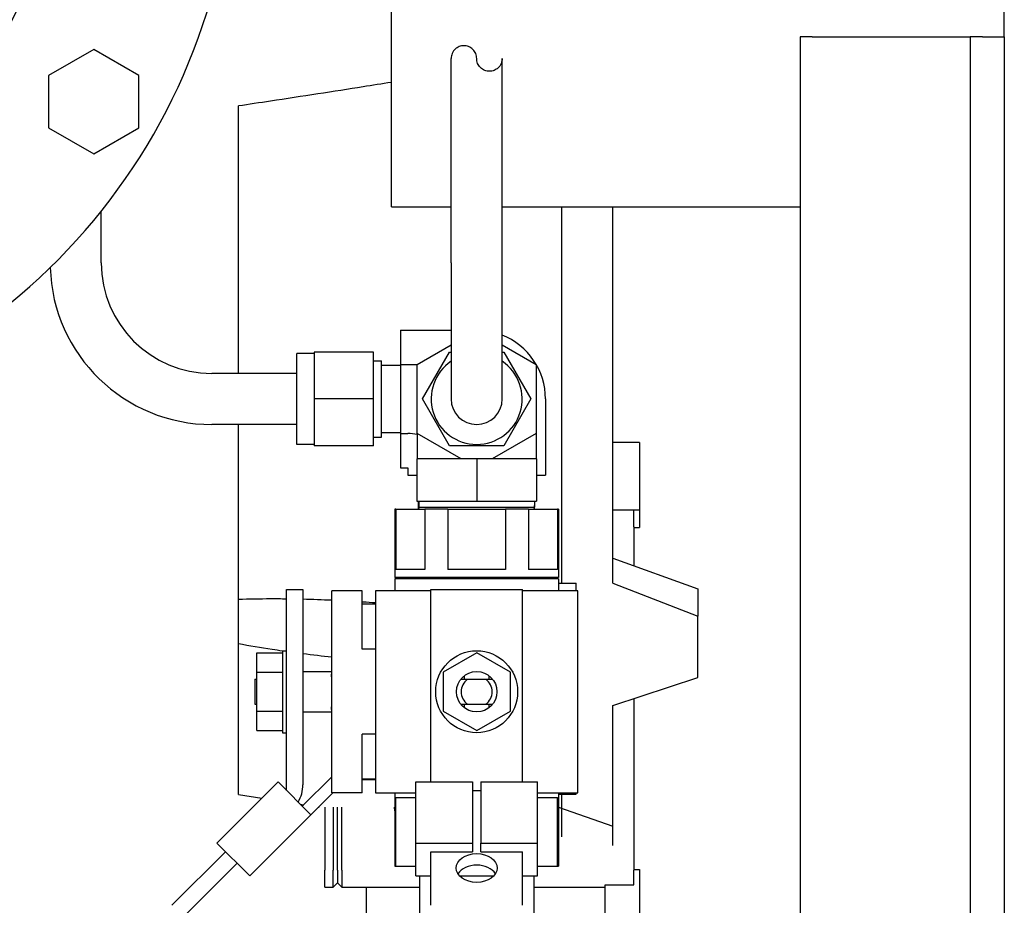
# Model space of a CAD drawing. Header units: inches. Extents: x 24 to 1128, y -69 to 748.
# Tile 257 of 656: x 382.96 to 390.19, y 187.98 to 194.48. Entities that reach past the tile are written whole.
import ezdxf

# ---------------------------------------------------------------- set-up
doc = ezdxf.new("R2010")
doc.units = ezdxf.units.IN
doc.header["$LTSCALE"] = 32
doc.header["$MEASUREMENT"] = 0
doc.layers.add('Visible (ANSI)', color=7, linetype='Continuous', lineweight=30)

msp = doc.modelspace()

# ---------------------------------------------------------------- linework, layer by layer
at = {"layer": 'Visible (ANSI)'}
for p, q in [((385.69063, 193.10867), (385.69063, 194.60867)), ((390.19063, 194.35867), (390.19063, 194.60867)), ((388.69063, 194.35867), (388.69063, 181.85867)), ((388.78063, 194.35867), (388.69063, 194.35867)), ((388.78063, 194.35867), (389.75063, 194.35867)), ((389.75063, 194.35867), (389.94063, 194.35867)), ((389.94063, 194.35867), (389.94063, 181.85867)), ((390.03063, 194.35867), (389.94063, 194.35867)), ((390.03063, 194.35867), (390.19063, 194.35867)), ((390.19063, 194.35867), (390.19063, 181.85867)), ((383.50369, 194.26532), (383.17169, 194.07364)), ((383.83569, 194.07364), (383.50369, 194.26532)), ((386.12813, 192.69867), (386.12813, 194.19867)), ((386.50313, 192.69867), (386.50313, 194.19867)), ((383.17169, 194.07364), (383.17169, 193.69028)), ((383.83569, 193.69028), (383.83569, 194.07364)), ((384.56563, 191.88617), (384.56563, 193.85033)), ((383.17169, 193.69028), (383.50369, 193.4986)), ((383.50369, 193.4986), (383.83569, 193.69028)), ((383.55829, 192.69867), (383.55829, 193.07719)), ((385.69063, 193.10867), (386.12813, 193.10867)), ((386.50313, 193.10867), (388.69063, 193.10867)), ((386.94063, 190.34667), (386.94063, 193.10867)), ((387.31563, 190.3452), (387.31563, 193.10867)), ((386.12813, 192.69867), (386.12813, 191.69867)), ((386.50313, 191.69867), (386.50313, 192.69867)), ((385.75564, 192.20385), (385.75564, 191.95126)), ((385.75564, 192.20385), (386.12813, 192.20385)), ((385.87813, 191.95126), (386.12813, 192.0956)), ((386.50313, 192.0956), (386.75313, 191.95126)), ((384.99579, 191.36467), (384.99579, 192.03267)), ((385.12178, 192.03267), (384.99579, 192.03267)), ((385.55879, 192.04267), (385.12178, 192.04267)), ((385.12178, 192.04267), (385.12178, 191.69867)), ((385.55879, 191.69867), (385.55879, 192.04267)), ((385.91842, 191.69867), (386.11702, 192.04267)), ((386.11702, 192.04267), (386.12813, 192.04267)), ((386.50313, 192.04267), (386.51424, 192.04267)), ((386.51424, 192.04267), (386.71285, 191.69867)), ((385.55879, 191.97927), (385.61784, 191.97927)), ((385.61784, 191.41807), (385.61784, 191.97927)), ((385.61784, 191.94617), (385.75564, 191.94617)), ((385.75564, 191.95126), (385.87813, 191.95126)), ((385.75564, 191.95126), (385.75564, 191.44608)), ((385.87813, 191.44608), (385.87813, 191.95126)), ((386.75313, 191.95126), (386.75313, 191.44608)), ((384.99579, 191.88617), (384.37079, 191.88617)), ((385.55879, 191.69867), (385.12178, 191.69867)), ((385.12178, 191.69867), (385.12178, 191.35467)), ((385.55879, 191.35467), (385.55879, 191.69867)), ((386.11702, 191.35467), (385.91842, 191.69867)), ((386.71285, 191.69867), (386.51424, 191.35467)), ((386.82098, 191.69854), (386.82098, 191.13867)), ((384.99579, 191.51117), (384.37079, 191.51117)), ((384.56563, 190.228), (384.56563, 191.51117)), ((385.55879, 191.41807), (385.61784, 191.41807)), ((385.61784, 191.45117), (385.75564, 191.45117)), ((385.75564, 191.44608), (385.80969, 191.44608)), ((385.75564, 191.44608), (385.75564, 191.19349)), ((385.87813, 191.44608), (385.87813, 191.25867)), ((386.20274, 191.25867), (385.87813, 191.44608)), ((386.75313, 191.44608), (386.42853, 191.25867)), ((386.75313, 191.44608), (386.75313, 191.25867)), ((385.12178, 191.36467), (384.99579, 191.36467)), ((385.55879, 191.35467), (385.12178, 191.35467)), ((386.51424, 191.35467), (386.11702, 191.35467)), ((387.51038, 191.37867), (387.31563, 191.37867)), ((387.51038, 191.37867), (387.51038, 190.88367)), ((385.75564, 191.19349), (385.80969, 191.19349)), ((385.81048, 191.1927), (385.81048, 191.13867)), ((386.31563, 191.25867), (385.87563, 191.25867)), ((385.87563, 191.25867), (385.87563, 190.94867)), ((386.31563, 191.25867), (386.31563, 190.94867)), ((386.75563, 191.25867), (386.31563, 191.25867)), ((386.75563, 191.25867), (386.75563, 190.94867)), ((385.81048, 191.13867), (385.87563, 191.13867)), ((386.75563, 191.13867), (386.82098, 191.13867)), ((385.87563, 190.94867), (386.31563, 190.94867)), ((385.88955, 190.88867), (385.88767, 190.94867)), ((385.89172, 190.94867), (385.89172, 190.90485)), ((385.89172, 190.90485), (386.73955, 190.90485)), ((385.89222, 190.88867), (385.89172, 190.90485)), ((386.31563, 190.94867), (386.75563, 190.94867)), ((386.73904, 190.88867), (386.73955, 190.90485)), ((386.73955, 190.94867), (386.73955, 190.90485)), ((386.74131, 190.88867), (386.74319, 190.94867)), ((386.74151, 190.88867), (386.74339, 190.94867)), ((385.72267, 190.88867), (385.71463, 190.88867)), ((385.71463, 190.88867), (385.71463, 190.38667)), ((385.72267, 190.88867), (385.72267, 190.44667)), ((385.72267, 190.88867), (385.93432, 190.88867)), ((386.10399, 190.88867), (385.93432, 190.88867)), ((385.93432, 190.88867), (385.93432, 190.44667)), ((386.10399, 190.88867), (386.10399, 190.44667)), ((386.10399, 190.88867), (386.52728, 190.88867)), ((386.69695, 190.88867), (386.52728, 190.88867)), ((386.52728, 190.88867), (386.52728, 190.44667)), ((386.69695, 190.88867), (386.69695, 190.44667)), ((386.69695, 190.88867), (386.9086, 190.88867)), ((386.91663, 190.88867), (386.9086, 190.88867)), ((386.9086, 190.88867), (386.9086, 190.44667)), ((386.91663, 190.88867), (386.91663, 190.38667)), ((387.31563, 190.88367), (387.47038, 190.88367)), ((387.47038, 190.88367), (387.51038, 190.88367)), ((387.47038, 190.75867), (387.47038, 190.88367)), ((387.51038, 190.88367), (387.51038, 190.75367)), ((387.47038, 190.75867), (387.47038, 190.47317)), ((387.47038, 190.75367), (387.51038, 190.75367)), ((387.31563, 190.52849), (387.94063, 190.30504)), ((387.31563, 190.52849), (387.94063, 190.30505)), ((385.93432, 190.44667), (385.72267, 190.44667)), ((386.52728, 190.44667), (386.10399, 190.44667)), ((386.9086, 190.44667), (386.69695, 190.44667)), ((386.91663, 190.38667), (385.71463, 190.38667)), ((386.91663, 190.37667), (385.71463, 190.37667)), ((385.71463, 190.37667), (385.71463, 190.29067)), ((385.72063, 190.38667), (385.72063, 190.37667)), ((386.91063, 190.38667), (386.91063, 190.37667)), ((386.91663, 190.37667), (386.91663, 190.29067)), ((386.91663, 190.34667), (387.04663, 190.34667)), ((387.04663, 190.29067), (387.04663, 190.34667)), ((387.31563, 190.3452), (387.94063, 190.10402)), ((384.92003, 188.82321), (384.92003, 190.29867)), ((384.92003, 190.29867), (385.03963, 190.29867)), ((385.03963, 190.29867), (385.03963, 188.86626)), ((385.25163, 188.80667), (385.25163, 190.29067)), ((385.47363, 190.29067), (385.25163, 190.29067)), ((385.47363, 189.86067), (385.47363, 190.29067)), ((385.97813, 190.29067), (385.57363, 190.29067)), ((385.57363, 190.29067), (385.57363, 188.80667)), ((385.97813, 190.29867), (386.65313, 190.29867)), ((385.97813, 188.88664), (385.97813, 190.29867)), ((386.65313, 188.88664), (386.65313, 190.29867)), ((387.05763, 190.29067), (386.65313, 190.29067)), ((387.05763, 188.80667), (387.05763, 190.29067)), ((387.94063, 190.30505), (387.94063, 190.30504)), ((387.94063, 190.30504), (387.94063, 190.20453)), ((384.56563, 189.90018), (384.56563, 190.228)), ((385.57363, 190.19167), (385.47363, 190.19167)), ((387.94063, 190.20453), (387.94063, 190.10402)), ((387.94063, 189.65377), (387.94063, 190.10402)), ((384.56563, 188.79492), (384.56563, 189.90018)), ((384.70153, 189.83417), (384.88903, 189.83417)), ((384.70153, 189.69142), (384.70153, 189.83417)), ((384.88903, 189.84967), (384.88903, 189.24767)), ((384.88903, 189.84967), (384.92003, 189.84967)), ((385.57363, 189.86067), (385.47363, 189.86067)), ((386.31563, 189.83417), (386.06838, 189.69142)), ((386.56288, 189.69142), (386.31563, 189.83417)), ((384.70153, 189.69142), (384.88903, 189.69142)), ((384.70153, 189.40592), (384.70153, 189.69142)), ((385.03963, 189.69742), (385.25063, 189.69742)), ((385.25063, 189.69867), (385.25163, 189.69867)), ((385.25063, 189.69867), (385.25063, 189.67867)), ((385.25063, 189.65879), (385.25063, 189.67867)), ((386.06838, 189.69142), (386.06838, 189.40592)), ((386.56288, 189.40592), (386.56288, 189.69142)), ((384.68563, 189.64067), (384.68563, 189.45667)), ((384.68563, 189.64067), (384.70153, 189.64067)), ((386.22363, 189.66556), (386.22363, 189.64067)), ((386.24874, 189.64067), (386.38253, 189.64067)), ((386.40763, 189.64067), (386.40763, 189.66556)), ((387.31563, 189.44748), (387.94063, 189.65377)), ((387.31563, 189.44748), (387.94063, 189.65376)), ((387.94063, 189.65377), (387.94063, 189.65376)), ((384.68563, 189.45667), (384.70153, 189.45667)), ((386.22363, 189.45667), (386.22363, 189.43178)), ((386.24874, 189.45667), (386.38253, 189.45667)), ((386.40763, 189.43178), (386.40763, 189.45667)), ((387.47038, 189.49856), (387.47038, 188.23867)), ((384.70153, 189.40592), (384.88903, 189.40592)), ((384.70153, 189.26317), (384.70153, 189.40592)), ((385.03963, 189.39992), (385.25063, 189.39992)), ((385.25063, 189.41867), (385.25063, 189.43855)), ((385.25063, 189.41867), (385.25063, 189.39867)), ((385.25063, 189.39867), (385.25163, 189.39867)), ((386.06838, 189.40592), (386.31563, 189.26317)), ((386.31563, 189.26317), (386.56288, 189.40592)), ((387.31563, 188.41992), (387.31563, 189.44748)), ((384.70153, 189.26317), (384.88903, 189.26317)), ((384.88903, 189.24767), (384.92003, 189.24767)), ((385.57363, 189.23667), (385.47363, 189.23667)), ((385.47363, 188.80667), (385.47363, 189.23667)), ((384.40759, 188.43762), (384.85661, 188.88664)), ((384.85661, 188.88664), (385.09837, 188.64488)), ((385.03494, 188.7083), (385.25163, 188.925)), ((385.57363, 188.90567), (385.47363, 188.90567)), ((385.57363, 188.90297), (385.47363, 188.90297)), ((385.86968, 188.88664), (386.28563, 188.88664)), ((385.86968, 188.43762), (385.86968, 188.88664)), ((386.28563, 188.88664), (386.28563, 188.43762)), ((386.34563, 188.88664), (386.76158, 188.88664)), ((386.34563, 188.88664), (386.34563, 188.43762)), ((386.76158, 188.43762), (386.76158, 188.88664)), ((385.26016, 188.80667), (385.09837, 188.64488)), ((385.47363, 188.80667), (385.25163, 188.80667)), ((385.57363, 188.80667), (385.86968, 188.80667)), ((385.71463, 188.80667), (385.71463, 188.26867)), ((386.28563, 188.82321), (386.34563, 188.82321)), ((386.76158, 188.80667), (387.05763, 188.80667)), ((386.91663, 188.80667), (386.91663, 188.26867)), ((387.04663, 188.79667), (387.04663, 188.80667)), ((384.56563, 188.79492), (384.73772, 188.76775)), ((385.72267, 188.26867), (385.72267, 188.77267)), ((385.72267, 188.77267), (385.86968, 188.77267)), ((386.76158, 188.77267), (386.9086, 188.77267)), ((386.9086, 188.26867), (386.9086, 188.77267)), ((386.91663, 188.79667), (387.04663, 188.79667)), ((386.94063, 188.48244), (386.94063, 188.79667)), ((385.02008, 188.72317), (385.04575, 188.71911)), ((385.1553, 188.70181), (385.15938, 188.70117)), ((385.20038, 188.70117), (385.20038, 188.23867)), ((385.26213, 188.70117), (385.26213, 188.23867)), ((385.29338, 188.23867), (385.29338, 188.70117)), ((385.32463, 188.23867), (385.32463, 188.70117)), ((386.91663, 188.70117), (387.31563, 188.56142)), ((385.09837, 188.64488), (384.64935, 188.19586)), ((384.07726, 187.98043), (384.47102, 188.3742)), ((384.64935, 188.19586), (384.40759, 188.43762)), ((385.86968, 188.43762), (386.28563, 188.43762)), ((385.86968, 188.19586), (385.86968, 188.43762)), ((385.97813, 187.98043), (385.97813, 188.3742)), ((385.97813, 188.3742), (386.28563, 188.3742)), ((386.28563, 188.43762), (386.28563, 188.3742)), ((386.34563, 188.43762), (386.76158, 188.43762)), ((386.34563, 188.3742), (386.34563, 188.43762)), ((386.34563, 188.3742), (386.65313, 188.3742)), ((386.65313, 187.98043), (386.65313, 188.3742)), ((386.76158, 188.19586), (386.76158, 188.43762)), ((384.55559, 188.28963), (384.16024, 187.89428)), ((385.20038, 188.11367), (385.20038, 188.23867)), ((385.26213, 188.11367), (385.26213, 188.23867)), ((385.29338, 188.23867), (385.29338, 188.14492)), ((385.32463, 188.23867), (385.32463, 188.11367)), ((385.71463, 188.26867), (385.72267, 188.26867)), ((385.72267, 188.26867), (385.86968, 188.26867)), ((386.76158, 188.26867), (386.9086, 188.26867)), ((386.9086, 188.26867), (386.91663, 188.26867)), ((387.47038, 188.24367), (387.51038, 188.24367)), ((387.47038, 188.13042), (387.47038, 188.23867)), ((387.51038, 188.24367), (387.51038, 187.61867)), ((385.86968, 188.19586), (385.97813, 188.19586)), ((385.89563, 188.19586), (385.89563, 183.76867)), ((386.19049, 188.19586), (386.44078, 188.19586)), ((386.65313, 188.19586), (386.76158, 188.19586)), ((386.73563, 188.19586), (386.73563, 183.76867)), ((385.20038, 188.11367), (385.26213, 188.11367)), ((385.26213, 188.11367), (385.29338, 188.14492)), ((385.29338, 188.14492), (385.32463, 188.11367)), ((385.32463, 188.11367), (385.89563, 188.11367)), ((385.50313, 188.11367), (385.50313, 187.39367)), ((386.73563, 188.11367), (387.26038, 188.11367)), ((387.26038, 188.13042), (387.47038, 188.13042)), ((387.26038, 187.61867), (387.26038, 188.13042))]:
    msp.add_line(p, q, dxfattribs=at)
for radius in [0.301, 0.14875]:
    msp.add_circle((386.31563, 189.54867), radius, dxfattribs=at)
for centre, radius, start, end in [((380.06563, 195.86685), 4.47, 278.693422, 80.031067), ((380.06563, 195.86685), 3.159, 308.525823, 88.367421), ((384.37079, 192.69867), 1.1875, 181.670613, 270), ((384.37079, 192.69867), 0.8125, 180, 270), ((386.31566, 191.69854), 0.50531, 0, 68.222873), ((386.31563, 191.69867), 0.334, 124.151097, 55.848903), ((386.31563, 191.69867), 0.1875, 180, 0), ((385.80969, 191.1927), 0.25338, 74.329561, 90), ((385.80969, 191.1927), 0.000787, 0, 90), ((386.31563, 189.54867), 0.11375, 126.022003, 233.977997), ((386.31563, 189.54867), 0.11375, 306.022003, 53.977997), ((384.78963, 188.86626), 0.25, 329.303099, 0), ((386.22038, 188.76867), 0.515, 187.53131, 190.875696)]:
    msp.add_arc(centre, radius, start, end, dxfattribs=at)
msp.add_ellipse((386.31563, 188.25434), major_axis=(0.15, 0), ratio=0.7071068, dxfattribs=at)
msp.add_ellipse((386.31563, 188.16977), major_axis=(0.15, 0), ratio=0.7071068, start_param=0.4100625, end_param=2.7315301, dxfattribs=at)
for points, knots in [([(386.31563, 194.19867), (386.31563, 194.21046), (386.31327, 194.22303), (386.30369, 194.24614), (386.29647, 194.25667), (386.2794, 194.27374), (386.26831, 194.28108), (386.24494, 194.29041), (386.23269, 194.29242), (386.20961, 194.29242), (386.19746, 194.2899), (386.17623, 194.28135), (386.16713, 194.27536), (386.14962, 194.25998), (386.14129, 194.24842), (386.13056, 194.22376), (386.12813, 194.21067), (386.12813, 194.19867)], [0.90271333, 0.90271333, 0.90271333, 0.90271333, 0.99256407, 0.99256407, 1.08241482, 1.08241482, 1.17753152, 1.17753152, 1.27264821, 1.27264821, 1.38061569, 1.38061569, 1.48858317, 1.48858317, 1.64700491, 1.64700491, 1.80542665, 1.80542665, 1.80542665, 1.80542665]), ([(386.50313, 194.19867), (386.50313, 194.18667), (386.50071, 194.17358), (386.48997, 194.14892), (386.48165, 194.13736), (386.46413, 194.12198), (386.45503, 194.11599), (386.4338, 194.10744), (386.42165, 194.10492), (386.39857, 194.10492), (386.38632, 194.10693), (386.36295, 194.11626), (386.35187, 194.1236), (386.3348, 194.14067), (386.32758, 194.1512), (386.31799, 194.1743), (386.31563, 194.18688), (386.31563, 194.19867)], [-1.80542665, -1.80542665, -1.80542665, -1.80542665, -1.64700491, -1.64700491, -1.48858317, -1.48858317, -1.38061569, -1.38061569, -1.27264821, -1.27264821, -1.17753152, -1.17753152, -1.08241482, -1.08241482, -0.99256407, -0.99256407, -0.90271333, -0.90271333, -0.90271333, -0.90271333]), ([(385.69063, 194.02351), (385.61906, 194.01212), (385.54901, 194.00104), (385.26785, 193.95684), (385.03336, 193.92066), (384.72183, 193.87365), (384.64317, 193.86187), (384.56563, 193.85033)], [11.1052083, 11.1052083, 11.1052083, 11.1052083, 11.626656, 11.626656, 13.2741555, 13.2741555, 13.833195, 13.833195, 13.833195, 13.833195]), ([(384.56563, 190.228), (384.64317, 190.23088), (384.72183, 190.23219), (384.8405, 190.23249), (384.8803, 190.23231), (384.92003, 190.23186)], [1.08845993, 1.08845993, 1.08845993, 1.08845993, 1.64749949, 1.64749949, 1.92897296, 1.92897296, 1.92897296, 1.92897296]), ([(385.47363, 190.21012), (385.47623, 190.20996), (385.47882, 190.20979), (385.51169, 190.20762), (385.54246, 190.20547), (385.57363, 190.20315)], [3.27501682, 3.27501682, 3.27501682, 3.27501682, 3.29499898, 3.29499898, 3.52855453, 3.52855453, 3.52855453, 3.52855453]), ([(384.88903, 189.84744), (384.86387, 189.85106), (384.8387, 189.85478), (384.7303, 189.87125), (384.64732, 189.885), (384.56563, 189.90018)], [1.43766465, 1.43766465, 1.43766465, 1.43766465, 1.61556717, 1.61556717, 2.20429815, 2.20429815, 2.20429815, 2.20429815])]:
    msp.add_open_spline(points, degree=3, knots=knots, dxfattribs=at)
for points in [[(385.03963, 190.22972), (385.11109, 190.228), (385.18198, 190.22549), (385.25163, 190.22236)], [(385.25163, 189.80161), (385.18199, 189.80928), (385.1111, 189.8177), (385.03963, 189.82692)]]:
    msp.add_open_spline(points, degree=3, dxfattribs=at)
for points, weights in [([(386.19875, 189.64067), (386.22707, 189.64067), (386.24874, 189.64067)], [2.47194217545, 2.72378885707, 2.89244266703]), ([(386.38253, 189.64067), (386.40419, 189.64067), (386.43252, 189.64067)], [2.89244266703, 2.72378885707, 2.47194217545]), ([(386.19875, 189.45667), (386.22707, 189.45667), (386.24874, 189.45667)], [2.47194217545, 2.72378885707, 2.89244266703]), ([(386.38253, 189.45667), (386.40419, 189.45667), (386.43252, 189.45667)], [2.89244266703, 2.72378885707, 2.47194217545])]:
    msp.add_rational_spline(points, weights, degree=2, dxfattribs=at)

doc.saveas('drawing.dxf')
